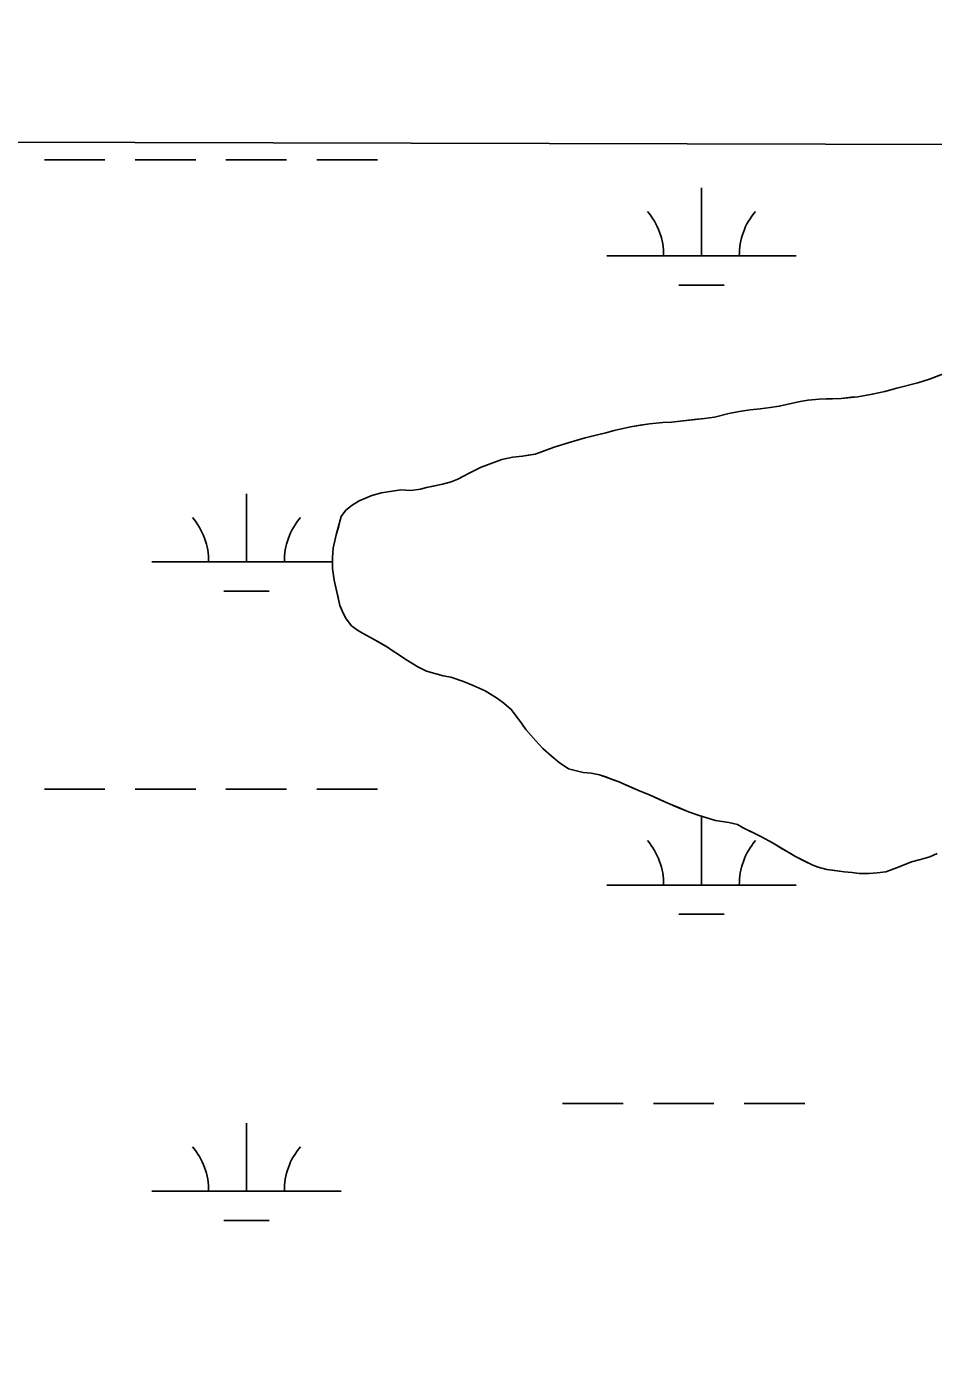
# Model space of a CAD drawing. Extents: x 3177185 to 3215018, y 812988 to 838321.
# Drawn here: x 3207670 to 3208149, y 835883 to 836586 of the extents above; entities that cross this region are included whole.
import ezdxf

# ---------------------------------------------------------------- set-up
doc = ezdxf.new("R2010")
doc.units = 0
for name, color, linetype in [('V-GRID-FRAM', 7, 'Continuous'), ('V-SITE-VEGE', 7, 'Continuous'), ('V-TOPO-SHOR', 7, 'Continuous'), ('V-WETL-SWMP', 7, 'Continuous')]:
    doc.layers.add(name, color=color, linetype=linetype)

msp = doc.modelspace()

# ---------------------------------------------------------------- linework, layer by layer
at = {"layer": 'V-GRID-FRAM'}
msp.add_lwpolyline([(3181402.419, 836586.068), (3212801.609, 836512.997), (3212767.221, 818326.144), (3181352.159, 818399.253), (3181402.419, 836586.068)], dxfattribs=at)
at = {"layer": 'V-SITE-VEGE'}
for p, q in [((3209078.391869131, 836521.6615292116), (3207130.303, 836526.1950474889)), ((3208147.219, 836399.687), (3208161.2090000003, 836405.1900000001)), ((3208129.92, 836394.9580000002), (3208141.014, 836397.7990000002)), ((3208141.014, 836397.799), (3208147.219, 836399.687)), ((3208100.453, 836389.5), (3208109.311, 836390.344)), ((3208109.311, 836390.344), (3208116.975, 836391.71)), ((3208116.975, 836391.71), (3208123.5810000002, 836393.0719999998)), ((3208123.5810000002, 836393.0720000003), (3208129.92, 836394.9580000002)), ((3208046.661, 836382.5800000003), (3208052.473, 836383.4070000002)), ((3208052.473, 836383.407), (3208057.7630000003, 836383.966)), ((3208057.7630000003, 836383.966), (3208063.049, 836384.6570000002)), ((3208063.049, 836384.6570000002), (3208067.806, 836385.3470000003)), ((3208067.806, 836385.3470000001), (3208078.9020000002, 836387.9209999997)), ((3208078.9020000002, 836387.921), (3208082.998, 836388.6070000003)), ((3208082.998, 836388.607), (3208088.95, 836389.0369999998)), ((3208088.95, 836389.037), (3208100.453, 836389.5)), ((3207999.21, 836375.961), (3208006.217, 836376.661)), ((3208006.217, 836376.661), (3208010.843, 836376.9500000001)), ((3208010.843, 836376.9500000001), (3208028.294, 836378.904)), ((3208028.294, 836378.904), (3208033.58, 836379.594)), ((3208033.58, 836379.594), (3208041.11, 836381.4900000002)), ((3208041.11, 836381.4900000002), (3208046.661, 836382.5800000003)), ((3207965.259, 836368.625), (3207976.091, 836371.332)), ((3207976.091, 836371.332), (3207980.449, 836372.547)), ((3207980.449, 836372.547), (3207989.167, 836374.447)), ((3207989.167, 836374.447), (3207999.21, 836375.961)), ((3207938.723, 836360.009), (3207948.754, 836363.6360000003)), ((3207948.754, 836363.6360000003), (3207956.278, 836366.061)), ((3207956.278, 836366.061), (3207965.259, 836368.625)), ((3207913.622, 836354.443), (3207921.143, 836357.2630000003)), ((3207921.143, 836357.2630000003), (3207926.961, 836358.3540000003)), ((3207926.961, 836358.3540000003), (3207932.114, 836358.911)), ((3207932.114, 836358.911), (3207938.723, 836360.009)), ((3207897.9250000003, 836346.8140000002), (3207900.96, 836348.284)), ((3207900.96, 836348.284), (3207904.255, 836350.1560000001)), ((3207904.255, 836350.1560000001), (3207910.323, 836353.0990000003)), ((3207910.323, 836353.0990000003), (3207913.622, 836354.443)), ((3207857.622, 836339.5740000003), (3207867.801, 836341.085)), ((3207867.801, 836341.085), (3207873.093, 836340.8520000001)), ((3207873.093, 836340.8520000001), (3207878.114, 836341.5400000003)), ((3207878.114, 836341.5400000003), (3207881.416, 836342.3530000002)), ((3207881.416, 836342.353), (3207889.739, 836344.121)), ((3207889.739, 836344.121), (3207894.361, 836345.337)), ((3207894.361, 836345.337), (3207897.9250000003, 836346.8140000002)), ((3207842.053, 836333.002), (3207845.744, 836335.273)), ((3207845.744, 836335.2730000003), (3207852.471, 836338.2200000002)), ((3207852.471, 836338.22), (3207857.622, 836339.574)), ((3207833.677, 836317.3470000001), (3207836.267, 836327.0180000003)), ((3207836.267, 836327.0180000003), (3207838.762, 836330.34)), ((3207838.762, 836330.34), (3207842.053, 836333.0020000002)), ((3207831.997, 836310.327), (3207833.677, 836317.3470000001)), ((3207831.629, 836305.299), (3207831.997, 836310.327)), ((3207831.662, 836299.6110000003), (3207831.629, 836305.299)), ((3207832.622, 836293.4000000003), (3207831.662, 836299.6110000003)), ((3207835.608, 836280.057), (3207832.622, 836293.4000000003)), ((3207837.486, 836275.5720000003), (3207835.608, 836280.057)), ((3207838.957, 836272.934), (3207837.486, 836275.5720000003)), ((3207841.623, 836269.2460000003), (3207838.957, 836272.934)), ((3207844.81, 836266.882), (3207841.623, 836269.2460000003)), ((3207847.466, 836265.311), (3207844.81, 836266.882)), ((3207851.7090000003, 836263.085), (3207847.466, 836265.311)), ((3207860.733, 836257.98), (3207851.7090000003, 836263.085)), ((3207863.256, 836256.143), (3207860.733, 836257.98)), ((3207866.576, 836254.0430000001), (3207863.256, 836256.143)), ((3207870.426, 836251.4220000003), (3207866.576, 836254.0430000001)), ((3207876.7970000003, 836247.49), (3207870.426, 836251.4220000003)), ((3207881.307, 836245.2660000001), (3207876.7970000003, 836247.49)), ((3207890.183, 836242.804), (3207881.307, 836245.2659999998)), ((3207894.1580000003, 836242.0320000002), (3207890.183, 836242.8040000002)), ((3207900.915, 836239.8220000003), (3207894.1580000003, 836242.0320000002)), ((3207905.953, 836237.7350000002), (3207900.915, 836239.8220000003)), ((3207912.3200000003, 836234.862), (3207905.953, 836237.7350000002)), ((3207916.035, 836232.6340000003), (3207912.3200000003, 836234.862)), ((3207918.822, 836230.799), (3207916.035, 836232.6340000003)), ((3207922.142, 836228.4350000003), (3207918.822, 836230.799)), ((3207926.132, 836225.019), (3207922.142, 836228.4350000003)), ((3207931.596, 836217.7750000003), (3207926.132, 836225.019)), ((3207933.865, 836214.349), (3207931.596, 836217.7750000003)), ((3207939.057, 836208.4260000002), (3207933.865, 836214.349)), ((3207942.915, 836204.349), (3207939.057, 836208.4260000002)), ((3207947.169, 836200.537), (3207942.915, 836204.349)), ((3207951.4220000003, 836196.9880000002), (3207947.169, 836200.537)), ((3207956.336, 836193.7110000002), (3207951.4220000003, 836196.9880000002)), ((3207964.151, 836191.6390000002), (3207956.336, 836193.7110000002)), ((3207968.386, 836191.2660000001), (3207964.151, 836191.639)), ((3207972.754, 836190.4960000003), (3207968.386, 836191.2660000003)), ((3207982.6950000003, 836186.851), (3207972.754, 836190.4960000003)), ((3207994.236, 836181.757), (3207982.6950000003, 836186.851)), ((3207999.137, 836179.934), (3207994.236, 836181.757)), ((3208008.951, 836175.492), (3207999.137, 836179.934)), ((3208019.824, 836170.925), (3208008.951, 836175.492)), ((3208025.3880000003, 836168.9720000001), (3208019.824, 836170.925)), ((3208034.133, 836166.3770000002), (3208025.3880000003, 836168.9720000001)), ((3208041.151, 836165.224), (3208034.133, 836166.377)), ((3208045.786, 836164.194), (3208041.151, 836165.224)), ((3208048.707, 836162.492), (3208045.786, 836164.1940000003)), ((3208058.123, 836157.783), (3208048.707, 836162.492)), ((3208064.49, 836154.248), (3208058.123, 836157.783)), ((3208076.039, 836147.437), (3208064.49, 836154.248)), ((3208085.458, 836142.728), (3208076.039, 836147.437)), ((3208137.694, 836144.4790000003), (3208131.2290000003, 836141.799)), ((3208142.45, 836145.698), (3208137.694, 836144.4790000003)), ((3208147.336, 836147.181), (3208142.45, 836145.698)), ((3208151.162, 836148.922), (3208147.336, 836147.181)), ((3208088.374, 836141.686), (3208085.458, 836142.728)), ((3208092.878, 836140.39), (3208088.374, 836141.686)), ((3208102.012, 836139.1200000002), (3208092.878, 836140.39)), ((3208106.247, 836138.743), (3208102.012, 836139.12)), ((3208109.954, 836138.2390000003), (3208106.247, 836138.743)), ((3208115.377, 836138.2700000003), (3208109.954, 836138.2390000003)), ((3208119.475, 836138.557), (3208115.377, 836138.2700000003)), ((3208124.102, 836139.1120000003), (3208119.475, 836138.557)), ((3208131.2290000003, 836141.799), (3208124.102, 836139.1120000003))]:
    msp.add_line(p, q, dxfattribs=at)
at = {"layer": 'V-TOPO-SHOR'}
for points in [[(3207836.267, 836327.018), (3207838.762, 836330.34), (3207842.053, 836333.002), (3207845.744, 836335.273), (3207852.471, 836338.22), (3207857.622, 836339.574), (3207861.984, 836340.258), (3207867.801, 836341.085), (3207873.093, 836340.8520000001), (3207878.114, 836341.54), (3207881.416, 836342.353), (3207885.114, 836343.1680000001), (3207889.739, 836344.121), (3207894.361, 836345.337), (3207897.9250000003, 836346.814), (3207900.96, 836348.284), (3207904.255, 836350.1560000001), (3207910.323, 836353.099), (3207913.622, 836354.443), (3207921.145, 836357.263), (3207926.9590000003, 836358.354), (3207932.114, 836358.911), (3207935.153, 836359.458), (3207938.723, 836360.009), (3207944.003, 836361.889), (3207948.754, 836363.636), (3207956.278, 836366.061), (3207960.901, 836367.408), (3207965.259, 836368.625), (3207969.486, 836369.706), (3207976.091, 836371.332), (3207980.449, 836372.547), (3207989.167, 836374.447), (3207994.322, 836375.2710000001), (3207999.21, 836375.961), (3208006.217, 836376.661), (3208010.845, 836376.952), (3208015.338, 836377.507), (3208022.742, 836378.343), (3208028.294, 836378.904), (3208033.58, 836379.594), (3208041.11, 836381.49), (3208046.659, 836382.5800000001), (3208052.475, 836383.407), (3208057.7630000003, 836383.966), (3208063.049, 836384.657), (3208067.806, 836385.3470000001), (3208074.808, 836386.973), (3208078.9020000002, 836387.921), (3208082.998, 836388.607), (3208088.95, 836389.037), (3208092.653, 836389.191), (3208095.958, 836389.3420000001), (3208100.453, 836389.5), (3208105.874, 836390.059), (3208109.311, 836390.344), (3208116.975, 836391.71), (3208123.5810000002, 836393.072), (3208129.92, 836394.958), (3208141.014, 836397.799), (3208147.219, 836399.687), (3208153.159, 836401.968)], [(3208151.162, 836148.922), (3208147.336, 836147.181), (3208142.45, 836145.698), (3208137.694, 836144.479), (3208131.2290000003, 836141.799), (3208124.102, 836139.112), (3208119.475, 836138.557), (3208115.377, 836138.27), (3208109.954, 836138.237), (3208106.247, 836138.745), (3208102.012, 836139.12), (3208095.923, 836140.011), (3208092.878, 836140.39), (3208088.374, 836141.686), (3208085.458, 836142.728), (3208081.2120000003, 836144.819), (3208076.039, 836147.437), (3208073.252, 836149.1410000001), (3208069.404, 836151.367), (3208064.4930000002, 836154.248), (3208058.123, 836157.783), (3208054.541, 836159.6140000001), (3208048.707, 836162.492), (3208045.786, 836164.194), (3208041.151, 836165.226), (3208034.1350000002, 836166.377), (3208025.3880000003, 836168.9720000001), (3208019.824, 836170.925), (3208014.122, 836173.272), (3208008.951, 836175.492), (3208004.574, 836177.4500000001), (3207999.137, 836179.934), (3207994.234, 836181.757), (3207989.327, 836183.9770000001), (3207982.6950000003, 836186.851), (3207979.515, 836188.022), (3207976.068, 836189.327), (3207972.754, 836190.496), (3207968.386, 836191.2660000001), (3207964.151, 836191.639), (3207956.336, 836193.711), (3207951.4220000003, 836196.988), (3207947.169, 836200.537), (3207942.915, 836204.349), (3207939.057, 836208.426), (3207933.865, 836214.349), (3207931.596, 836217.775), (3207929.3310000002, 836220.804), (3207926.132, 836225.019), (3207922.142, 836228.435), (3207918.822, 836230.799), (3207916.035, 836232.634), (3207912.3200000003, 836234.862), (3207905.953, 836237.735), (3207900.915, 836239.822), (3207894.156, 836242.032), (3207890.183, 836242.804), (3207881.307, 836245.2660000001), (3207876.7970000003, 836247.49), (3207870.426, 836251.422), (3207866.576, 836254.0430000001), (3207863.256, 836256.143), (3207860.733, 836257.98), (3207856.8850000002, 836260.206), (3207851.7090000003, 836263.085), (3207847.466, 836265.311), (3207844.81, 836266.882), (3207841.623, 836269.246), (3207838.957, 836272.934), (3207837.486, 836275.572), (3207835.608, 836280.057), (3207834.66, 836284.153), (3207833.437, 836289.568), (3207832.622, 836293.4), (3207831.662, 836299.611), (3207831.629, 836305.299), (3207831.997, 836310.327), (3207832.901, 836314.169), (3207833.677, 836317.3470000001), (3207834.971, 836322.117), (3207836.267, 836327.018)]]:
    msp.add_lwpolyline(points, dxfattribs=at)
at = {"layer": 'V-WETL-SWMP'}
for p, q in [((3209078.391745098, 836521.6615295), (3207474.7573159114, 836525.3934465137)), ((3207679.3606633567, 836515.600025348), (3207711.3606631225, 836515.600025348)), ((3207727.360663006, 836515.6000253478), (3207759.3606627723, 836515.600025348)), ((3207775.3606626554, 836515.600025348), (3207807.360662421, 836515.600025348)), ((3207823.3606623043, 836515.600025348), (3207855.360662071, 836515.600025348)), ((3208026.676659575, 836464.8580263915), (3208026.6766604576, 836500.858025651)), ((3207976.6766599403, 836464.8580263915), (3208076.6766592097, 836464.8580263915)), ((3208014.676659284, 836449.4270267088), (3208038.6766591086, 836449.4270267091)), ((3208129.918976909, 836394.9590387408), (3208141.0139768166, 836397.7990388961)), ((3208141.0139768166, 836397.7990388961), (3208147.2199767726, 836399.6870389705)), ((3208147.2199767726, 836399.6870389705), (3208153.158976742, 836401.9690390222)), ((3208105.8739771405, 836390.060038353), (3208109.3109770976, 836390.3440384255)), ((3208109.3109770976, 836390.3440384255), (3208116.974977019, 836391.7100385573)), ((3208116.974977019, 836391.7100385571), (3208123.5809769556, 836393.0710386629)), ((3208123.5809769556, 836393.0710386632), (3208129.918976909, 836394.9590387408)), ((3208046.6589778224, 836382.5800372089), (3208052.473977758, 836383.4070373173)), ((3208052.473977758, 836383.4070373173), (3208057.7619776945, 836383.9660374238)), ((3208057.7619776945, 836383.9660374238), (3208063.048977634, 836384.657037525)), ((3208063.048977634, 836384.6570375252), (3208067.806977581, 836385.3460376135)), ((3208067.806977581, 836385.3460376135), (3208074.807977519, 836386.9730377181)), ((3208074.807977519, 836386.9730377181), (3208078.9029774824, 836387.9220377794)), ((3208078.9029774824, 836387.9220377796), (3208082.998977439, 836388.607037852)), ((3208082.998977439, 836388.6070378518), (3208088.948977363, 836389.0370379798)), ((3208088.948977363, 836389.03703798), (3208092.6519773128, 836389.1910380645)), ((3208092.6519773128, 836389.1910380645), (3208095.957977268, 836389.3420381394)), ((3208095.957977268, 836389.3420381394), (3208100.4539772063, 836389.500038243)), ((3208100.4539772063, 836389.500038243), (3208105.8739771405, 836390.060038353)), ((3207999.2109783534, 836375.9610363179), (3208006.2169782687, 836376.6620364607)), ((3208006.2169782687, 836376.6620364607), (3208010.8449782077, 836376.9530365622)), ((3208010.8449782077, 836376.9530365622), (3208015.3389781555, 836377.5070366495)), ((3208015.3389781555, 836377.5070366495), (3208022.7419780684, 836378.3430367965)), ((3208022.7419780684, 836378.3430367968), (3208028.2939780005, 836378.9040369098)), ((3208028.2939780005, 836378.9040369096), (3208033.5809779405, 836379.595037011)), ((3208033.5809779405, 836379.595037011), (3208041.109977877, 836381.4900371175)), ((3208041.109977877, 836381.4900371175), (3208046.6589778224, 836382.5800372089)), ((3207965.25897867, 836368.6240357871), (3207969.485978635, 836369.7070358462)), ((3207969.485978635, 836369.7070358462), (3207976.089978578, 836371.3320359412)), ((3207976.089978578, 836371.3320359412), (3207980.4479785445, 836372.5470359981)), ((3207980.4479785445, 836372.5470359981), (3207989.166978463, 836374.4480361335)), ((3207989.166978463, 836374.4480361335), (3207994.3209784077, 836375.2710362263)), ((3207994.3209784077, 836375.2710362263), (3207999.2109783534, 836375.9610363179)), ((3207944.001978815, 836361.890035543), (3207948.753978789, 836363.6360355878)), ((3207948.753978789, 836363.6360355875), (3207956.2789787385, 836366.0600356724)), ((3207956.2789787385, 836366.0600356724), (3207960.9009787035, 836367.4090357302)), ((3207960.9009787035, 836367.4090357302), (3207965.25897867, 836368.6240357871)), ((3207913.6219790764, 836354.4420351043), (3207921.1449790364, 836357.2620351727)), ((3207921.144979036, 836357.262035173), (3207926.9589789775, 836358.3540352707)), ((3207926.9589789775, 836358.3540352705), (3207932.1139789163, 836358.9120353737)), ((3207932.1139789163, 836358.912035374), (3207935.1529788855, 836359.4580354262)), ((3207935.1529788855, 836359.4580354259), (3207938.7219788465, 836360.0080354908)), ((3207938.7219788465, 836360.008035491), (3207944.001978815, 836361.890035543)), ((3207897.9249791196, 836346.8130350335), (3207900.9589791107, 836348.2850350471)), ((3207900.9589791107, 836348.2850350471), (3207904.254979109, 836350.1560350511)), ((3207904.254979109, 836350.1560350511), (3207910.322979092, 836353.1000350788)), ((3207910.322979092, 836353.1000350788), (3207913.6219790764, 836354.4420351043)), ((3207861.9839794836, 836340.259034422), (3207867.799979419, 836341.0860345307)), ((3207867.799979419, 836341.0860345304), (3207873.091979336, 836340.8520346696)), ((3207873.091979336, 836340.8520346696), (3207878.1139792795, 836341.5410347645)), ((3207878.1139792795, 836341.5410347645), (3207881.415979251, 836342.354034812)), ((3207881.415979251, 836342.354034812), (3207885.1149792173, 836343.1690348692)), ((3207885.1149792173, 836343.1690348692), (3207889.738979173, 836344.1210349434)), ((3207889.738979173, 836344.1210349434), (3207894.3619791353, 836345.3380350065)), ((3207894.3619791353, 836345.3380350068), (3207897.9249791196, 836346.8130350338)), ((3207786.2046573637, 836302.9960297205), (3207786.204658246, 836338.9960289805)), ((3207842.0529795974, 836333.0030342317), (3207845.742979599, 836335.2730342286)), ((3207845.742979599, 836335.2730342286), (3207852.471979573, 836338.2210342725)), ((3207852.471979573, 836338.2210342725), (3207857.6229795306, 836339.5730343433)), ((3207857.6229795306, 836339.5730343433), (3207861.9839794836, 836340.259034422)), ((3207834.9719794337, 836322.1160345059), (3207836.2669795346, 836327.0180343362)), ((3207836.2669795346, 836327.0180343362), (3207838.7609795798, 836330.3390342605)), ((3207838.7609795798, 836330.3390342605), (3207842.0529795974, 836333.0030342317)), ((3207833.675979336, 836317.3470346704), (3207834.9719794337, 836322.1160345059)), ((3207831.996979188, 836310.3270349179), (3207832.9009792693, 836314.1680347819)), ((3207832.9009792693, 836314.1680347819), (3207833.675979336, 836317.3470346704)), ((3207831.62897907, 836305.2990351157), (3207831.996979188, 836310.3270349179)), ((3207736.2046577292, 836302.9960297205), (3207831.641935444, 836302.9960297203)), ((3207831.66097893, 836299.6110353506), (3207831.62897907, 836305.2990351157)), ((3207832.6219787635, 836293.4000356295), (3207831.66097893, 836299.6110353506)), ((3207833.437978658, 836289.5690358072), (3207832.6219787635, 836293.4000356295)), ((3207774.204657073, 836287.5650300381), (3207798.204656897, 836287.5650300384)), ((3207834.658978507, 836284.1530360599), (3207833.437978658, 836289.5690358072)), ((3207835.6079783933, 836280.0580362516), (3207834.658978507, 836284.1530360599)), ((3207837.4859782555, 836275.5710364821), (3207835.6079783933, 836280.0580362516)), ((3207838.9559781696, 836272.9340366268), (3207837.485978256, 836275.5710364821)), ((3207841.6219780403, 836269.2460368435), (3207838.9559781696, 836272.9340366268)), ((3207844.8099779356, 836266.883037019), (3207841.6219780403, 836269.2460368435)), ((3207847.464977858, 836265.3110371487), (3207844.8099779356, 836266.883037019)), ((3207851.709977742, 836263.0860373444), (3207847.464977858, 836265.3110371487)), ((3207856.8849775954, 836260.2060375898), (3207851.709977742, 836263.0860373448)), ((3207860.732977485, 836257.9790377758), (3207856.8849775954, 836260.2060375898)), ((3207863.2569774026, 836256.1420379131), (3207860.732977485, 836257.9790377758)), ((3207866.5759773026, 836254.044038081), (3207863.2569774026, 836256.1420379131)), ((3207870.426977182, 836251.4210382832), (3207866.5759773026, 836254.044038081)), ((3207876.7979769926, 836247.4890386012), (3207870.426977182, 836251.4210382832)), ((3207881.3079768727, 836245.2660388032), (3207876.7979769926, 836247.4890386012)), ((3207890.1839766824, 836242.8030391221), (3207881.3079768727, 836245.2660388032)), ((3207894.1569766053, 836242.0320392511), (3207890.1839766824, 836242.8030391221)), ((3207900.9149764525, 836239.8220395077), (3207894.1569766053, 836242.0320392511)), ((3207905.9529763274, 836237.7350397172), (3207900.9149764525, 836239.8220395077)), ((3207912.318976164, 836234.8610399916), (3207905.9529763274, 836237.7350397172)), ((3207916.0349760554, 836232.6330401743), (3207912.318976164, 836234.8610399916)), ((3207918.8229759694, 836230.7980403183), (3207916.0349760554, 836232.6330401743)), ((3207922.1429758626, 836228.4360404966), (3207918.8229759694, 836230.7980403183)), ((3207926.130975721, 836225.019040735), (3207922.1429758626, 836228.4360404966)), ((3207929.3299755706, 836220.8050409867), (3207926.130975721, 836225.019040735)), ((3207931.5949754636, 836217.775041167), (3207929.3299755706, 836220.8050409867)), ((3207933.863975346, 836214.3490413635), (3207931.5949754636, 836217.775041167)), ((3207939.055975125, 836208.4270417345), (3207933.863975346, 836214.3490413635)), ((3207942.914974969, 836204.3480419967), (3207939.0559751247, 836208.4270417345)), ((3207947.168974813, 836200.5370422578), (3207942.914974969, 836204.3480419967)), ((3207951.4219746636, 836196.9890425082), (3207947.168974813, 836200.5370422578)), ((3207956.334974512, 836193.7110427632), (3207951.4219746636, 836196.9890425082)), ((3207964.150974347, 836191.6390430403), (3207956.334974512, 836193.7110427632)), ((3207968.385974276, 836191.2660431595), (3207964.150974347, 836191.6390430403)), ((3207972.754974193, 836190.4970432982), (3207968.385974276, 836191.2660431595)), ((3207976.0679741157, 836189.3260434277), (3207972.754974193, 836190.4970432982)), ((3207979.5149740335, 836188.0230435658), (3207976.0679741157, 836189.3260434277)), ((3207982.695973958, 836186.8500436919), (3207979.5149740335, 836188.0230435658)), ((3207989.325973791, 836183.9780439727), (3207982.695973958, 836186.8500436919)), ((3207679.3606552, 836182.9250321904), (3207711.3606549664, 836182.9250321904)), ((3207727.3606548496, 836182.92503219), (3207759.3606546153, 836182.9250321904)), ((3207775.360654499, 836182.9250321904), (3207807.360654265, 836182.9250321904)), ((3207823.3606541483, 836182.9250321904), (3207855.3606539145, 836182.9250321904)), ((3207994.232973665, 836181.7570441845), (3207989.325973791, 836183.9780439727)), ((3207999.1369735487, 836179.9340443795), (3207994.232973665, 836181.7570441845)), ((3208004.5739734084, 836177.451044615), (3207999.1369735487, 836179.9340443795)), ((3208008.950973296, 836175.4920448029), (3208004.5739734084, 836177.451044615)), ((3208014.1219731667, 836173.2730450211), (3208008.950973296, 836175.4920448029)), ((3208019.8229730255, 836170.9250452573), (3208014.1219731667, 836173.2730450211)), ((3208025.388972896, 836168.9720454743), (3208019.8229730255, 836170.9250452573)), ((3208034.133972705, 836166.3770457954), (3208025.388972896, 836168.9720454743)), ((3208026.6766514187, 836132.1830332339), (3208026.676652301, 836168.1830324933)), ((3208041.1509725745, 836165.2260460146), (3208034.133972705, 836166.3770457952)), ((3208045.7859724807, 836164.1940461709), (3208041.1509725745, 836165.2260460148)), ((3208048.7059723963, 836162.4920463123), (3208045.7859724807, 836164.1940461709)), ((3208054.5419722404, 836159.6150465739), (3208048.7059723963, 836162.4920463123)), ((3208058.123970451, 836157.7830495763), (3208054.5419722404, 836159.6150465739)), ((3208064.492970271, 836154.2480498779), (3208058.123970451, 836157.7830495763)), ((3208069.403970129, 836151.3660501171), (3208064.492970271, 836154.2480498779)), ((3208073.251970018, 836149.1400503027), (3208069.403970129, 836151.3660501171)), ((3208076.0399699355, 836147.4360504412), (3208073.2519700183, 836149.140050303)), ((3208081.212969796, 836144.8200506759), (3208076.0399699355, 836147.4360504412)), ((3208085.4579696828, 836142.7280508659), (3208081.212969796, 836144.8200506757)), ((3208137.694968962, 836144.4800520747), (3208131.228968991, 836141.7980520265)), ((3208142.449968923, 836145.698052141), (3208137.694968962, 836144.4800520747)), ((3208147.3359688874, 836147.1810521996), (3208142.449968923, 836145.698052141)), ((3208151.161968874, 836148.9220522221), (3208147.3359688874, 836147.1810521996)), ((3208088.3739696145, 836141.6860509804), (3208085.4579696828, 836142.7280508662)), ((3208092.877969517, 836140.3890511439), (3208088.3739696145, 836141.6860509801)), ((3208095.922969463, 836140.0100512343), (3208092.877969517, 836140.3890511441)), ((3208102.0119693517, 836139.11905142), (3208095.922969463, 836140.010051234)), ((3208106.246969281, 836138.7460515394), (3208102.0119693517, 836139.11905142)), ((3208109.9539692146, 836138.2380516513), (3208106.246969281, 836138.7460515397)), ((3208115.376969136, 836138.2690517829), (3208109.9539692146, 836138.2380516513)), ((3208119.474969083, 836138.5570518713), (3208115.376969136, 836138.2690517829)), ((3208124.1019690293, 836139.1120519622), (3208119.474969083, 836138.5570518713)), ((3208131.228968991, 836141.7980520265), (3208124.1019690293, 836139.1120519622)), ((3207976.676651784, 836132.1830332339), (3208076.6766510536, 836132.1830332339)), ((3208014.676651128, 836116.7520335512), (3208038.6766509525, 836116.7520335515)), ((3207953.2686491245, 836016.7510356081), (3207985.2686488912, 836016.7510356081)), ((3208001.268648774, 836016.7510356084), (3208033.26864854, 836016.7510356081)), ((3208049.2686484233, 836016.7510356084), (3208081.2686481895, 836016.7510356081)), ((3207786.204649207, 835970.3210365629), (3207786.204650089, 836006.3210358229)), ((3207736.2046495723, 835970.3210365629), (3207836.2046488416, 835970.3210365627)), ((3207774.204648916, 835954.8900368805), (3207798.204648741, 835954.8900368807))]:
    msp.add_line(p, q, dxfattribs=at)
for centre, radius, start, end in [((3207971.4337238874, 836465.3328295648), 35.24628790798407, 359.2281799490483, 40.771838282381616), ((3208081.9195952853, 836465.3328295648), 35.246287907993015, 139.22817692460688, 180.7718352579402), ((3207730.961721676, 836303.4708328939), 35.24628790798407, 359.2281799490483, 40.771838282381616), ((3207841.447593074, 836303.4708328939), 35.246287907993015, 139.22817692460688, 180.7718352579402), ((3207971.4337157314, 836132.6578364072), 35.24628790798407, 359.2281799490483, 40.771838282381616), ((3208081.919587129, 836132.6578364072), 35.246287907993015, 139.22817692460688, 180.7718352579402), ((3207730.961713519, 835970.7958397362), 35.24628790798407, 359.2281799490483, 40.771838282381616), ((3207841.4475849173, 835970.7958397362), 35.246287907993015, 139.22817692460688, 180.7718352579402)]:
    msp.add_arc(centre, radius, start, end, dxfattribs=at)

doc.saveas('drawing.dxf')
